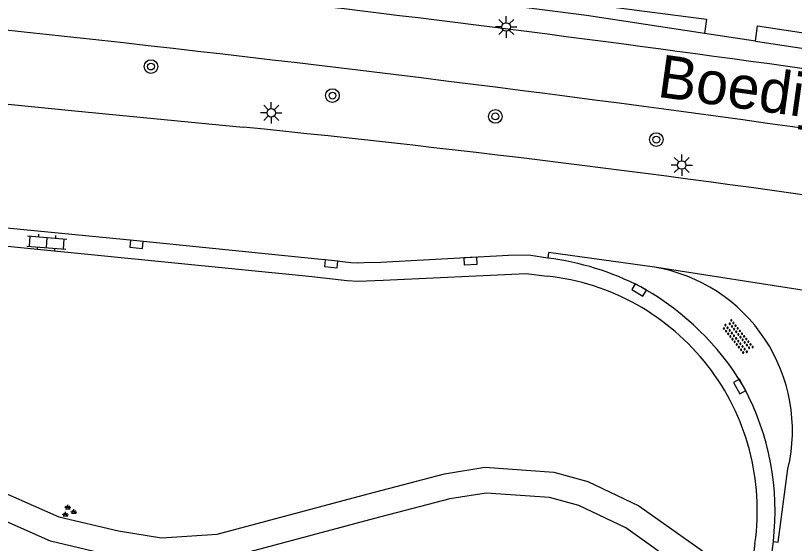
# Model space of a CAD drawing. Extents: x 132999 to 136000, y 398499 to 400501.
# Drawn here: x 134653.76 to 134699.36, y 399171.2 to 399202.09 of the extents above; entities that cross this region are included whole.
import ezdxf

# ---------------------------------------------------------------- set-up
doc = ezdxf.new("R2010")
doc.units = 0
for name, color, linetype in [('gg-anno-openbare ruimte label', 7, 'Continuous'), ('gg-knt-verharding', 7, 'Continuous'), ('gt-grn-groengrens', 7, 'Continuous'), ('gt-grn-weggrens', 7, 'Continuous'), ('gt-symb-boom', 7, 'Continuous'), ('gt-symb-groenvak', 7, 'Continuous'), ('gt-symb-klinker verharding', 7, 'Continuous'), ('gt-symb-kolk', 7, 'Continuous'), ('gt-symb-lichtmast', 7, 'Continuous'), ('gt-symb-overige verharding', 7, 'Continuous')]:
    doc.layers.add(name, color=color, linetype=linetype)

# ---------------------------------------------------------------- blocks, each defined once
blk = doc.blocks.new('gt0-LMAST')
at = {"layer": 'gt-symb-lichtmast'}
for p, q in [((-0.005, 0.246), (-0.005, 0.621)), ((-0.182, 0.173), (-0.447, 0.438)), ((0.172, 0.173), (0.437, 0.438)), ((-0.255, -0.004), (-0.63, -0.004)), ((-0.182, -0.181), (-0.447, -0.446)), ((-0.005, -0.254), (-0.005, -0.629)), ((0.437, -0.446), (0.172, -0.181)), ((0.245, -0.004), (0.62, -0.004))]:
    blk.add_line(p, q, dxfattribs=at)
blk.add_circle((-0.005, -0.004), 0.25, dxfattribs=at)
blk = doc.blocks.new('gt0-BOOM')
at = {"layer": 'gt-symb-boom'}
for radius in [0.4, 0.2]:
    blk.add_circle((0, 0), radius, dxfattribs=at)
blk = doc.blocks.new('gt0-KL1')
at = {"layer": 'gt-symb-klinker verharding'}
for p, q in [((-1.15, 0.3), (1.15, 0.3)), ((-1, -0.3), (-1, 0.3)), ((-0.5, 0.3), (-0.5, 0.45)), ((0, -0.3), (0, 0.3)), ((0.5, 0.3), (0.5, 0.45)), ((1, -0.3), (1, 0.3)), ((-1.15, -0.3), (1.15, -0.3)), ((-0.5, -0.45), (-0.5, -0.3)), ((0.5, -0.45), (0.5, -0.3))]:
    blk.add_line(p, q, dxfattribs=at)
blk = doc.blocks.new('gt0-GRVAK')
at = {"layer": 'gt-symb-groenvak'}
for p, q in [((-0.11, 0.189), (-0.228, 0.24)), ((-0.182, 0.153), (0.088, 0.153)), ((-0.091, 0.211), (-0.156, 0.322)), ((-0.047, 0.214), (-0.047, 0.393)), ((-0.004, 0.211), (0.061, 0.322)), ((0.015, 0.189), (0.133, 0.24)), ((0.262, -0.052), (0.197, 0.059)), ((0.305, -0.049), (0.305, 0.13)), ((0.349, -0.052), (0.414, 0.059)), ((-0.245, -0.228), (-0.363, -0.177)), ((-0.318, -0.264), (-0.047, -0.264)), ((-0.226, -0.206), (-0.291, -0.095)), ((-0.183, -0.203), (-0.183, -0.024)), ((-0.139, -0.206), (-0.074, -0.095)), ((-0.12, -0.228), (-0.002, -0.177)), ((0.243, -0.074), (0.125, -0.023)), ((0.17, -0.11), (0.441, -0.11)), ((0.368, -0.074), (0.486, -0.023))]:
    blk.add_line(p, q, dxfattribs=at)
blk = doc.blocks.new('gt0-KOLK')
at = {"layer": 'gt-symb-kolk'}
blk.add_lwpolyline([(0, 0), (0.375, 0), (0.375, 0.4), (-0.375, 0.4), (-0.375, 0), (0, 0)], dxfattribs=at)
blk = doc.blocks.new('gt0-OVH')
at = {"layer": 'gt-symb-overige verharding'}
for points in [[(-0.972, 0.298), (-0.967, 0.308), (-0.965, 0.319), (-0.966, 0.33), (-0.971, 0.34), (-0.978, 0.348), (-0.988, 0.353), (-0.999, 0.355), (-1.01, 0.354), (-1.02, 0.349), (-1.028, 0.342), (-1.033, 0.332), (-1.035, 0.321), (-1.034, 0.31), (-1.029, 0.3), (-1.022, 0.292), (-1.012, 0.287), (-1.001, 0.285), (-0.99, 0.286), (-0.98, 0.291)], [(-0.872, 0.106), (-0.867, 0.116), (-0.865, 0.126), (-0.866, 0.137), (-0.871, 0.147), (-0.878, 0.156), (-0.888, 0.161), (-0.899, 0.163), (-0.91, 0.162), (-0.92, 0.157), (-0.928, 0.15), (-0.933, 0.14), (-0.935, 0.129), (-0.934, 0.118), (-0.929, 0.108), (-0.922, 0.1), (-0.912, 0.095), (-0.901, 0.092), (-0.89, 0.094), (-0.88, 0.098)], [(-0.772, 0.298), (-0.767, 0.308), (-0.765, 0.319), (-0.766, 0.33), (-0.771, 0.34), (-0.778, 0.348), (-0.788, 0.353), (-0.799, 0.355), (-0.81, 0.354), (-0.82, 0.349), (-0.828, 0.342), (-0.833, 0.332), (-0.835, 0.321), (-0.834, 0.31), (-0.829, 0.3), (-0.822, 0.292), (-0.812, 0.287), (-0.801, 0.285), (-0.79, 0.286), (-0.78, 0.291)], [(-0.672, 0.106), (-0.667, 0.116), (-0.665, 0.126), (-0.666, 0.137), (-0.671, 0.147), (-0.678, 0.156), (-0.688, 0.161), (-0.699, 0.163), (-0.71, 0.162), (-0.72, 0.157), (-0.728, 0.15), (-0.733, 0.14), (-0.735, 0.129), (-0.734, 0.118), (-0.729, 0.108), (-0.722, 0.1), (-0.712, 0.095), (-0.701, 0.092), (-0.69, 0.094), (-0.68, 0.098)], [(-0.572, 0.298), (-0.567, 0.308), (-0.565, 0.319), (-0.566, 0.33), (-0.571, 0.34), (-0.578, 0.348), (-0.588, 0.353), (-0.599, 0.355), (-0.61, 0.354), (-0.62, 0.349), (-0.628, 0.342), (-0.633, 0.332), (-0.635, 0.321), (-0.634, 0.31), (-0.629, 0.3), (-0.622, 0.292), (-0.612, 0.287), (-0.601, 0.285), (-0.59, 0.286), (-0.58, 0.291)], [(-0.472, 0.106), (-0.467, 0.116), (-0.465, 0.126), (-0.466, 0.137), (-0.471, 0.147), (-0.478, 0.156), (-0.488, 0.161), (-0.499, 0.163), (-0.51, 0.162), (-0.52, 0.157), (-0.528, 0.15), (-0.533, 0.14), (-0.535, 0.129), (-0.534, 0.118), (-0.529, 0.108), (-0.522, 0.1), (-0.512, 0.095), (-0.501, 0.092), (-0.49, 0.094), (-0.48, 0.098)], [(-0.372, 0.298), (-0.367, 0.308), (-0.365, 0.319), (-0.366, 0.33), (-0.371, 0.34), (-0.378, 0.348), (-0.388, 0.353), (-0.399, 0.355), (-0.41, 0.354), (-0.42, 0.349), (-0.428, 0.342), (-0.433, 0.332), (-0.435, 0.321), (-0.434, 0.31), (-0.429, 0.3), (-0.422, 0.292), (-0.412, 0.287), (-0.401, 0.285), (-0.39, 0.286), (-0.38, 0.291)], [(-0.272, 0.106), (-0.267, 0.116), (-0.265, 0.126), (-0.266, 0.137), (-0.271, 0.147), (-0.278, 0.156), (-0.288, 0.161), (-0.299, 0.163), (-0.31, 0.162), (-0.32, 0.157), (-0.328, 0.15), (-0.333, 0.14), (-0.335, 0.129), (-0.334, 0.118), (-0.329, 0.108), (-0.322, 0.1), (-0.312, 0.095), (-0.301, 0.092), (-0.29, 0.094), (-0.28, 0.098)], [(-0.172, 0.298), (-0.167, 0.308), (-0.165, 0.319), (-0.166, 0.33), (-0.171, 0.34), (-0.178, 0.348), (-0.188, 0.353), (-0.199, 0.355), (-0.21, 0.354), (-0.22, 0.349), (-0.228, 0.342), (-0.233, 0.332), (-0.235, 0.321), (-0.234, 0.31), (-0.229, 0.3), (-0.222, 0.292), (-0.212, 0.287), (-0.201, 0.285), (-0.19, 0.286), (-0.18, 0.291)], [(-0.072, 0.106), (-0.067, 0.116), (-0.065, 0.126), (-0.066, 0.137), (-0.071, 0.147), (-0.078, 0.156), (-0.088, 0.161), (-0.099, 0.163), (-0.11, 0.162), (-0.12, 0.157), (-0.128, 0.15), (-0.133, 0.14), (-0.135, 0.129), (-0.134, 0.118), (-0.129, 0.108), (-0.122, 0.1), (-0.112, 0.095), (-0.101, 0.092), (-0.09, 0.094), (-0.08, 0.098)], [(0.028, 0.298), (0.033, 0.308), (0.035, 0.319), (0.034, 0.33), (0.029, 0.34), (0.022, 0.348), (0.012, 0.353), (0.001, 0.355), (-0.01, 0.354), (-0.02, 0.349), (-0.028, 0.342), (-0.033, 0.332), (-0.035, 0.321), (-0.034, 0.31), (-0.029, 0.3), (-0.022, 0.292), (-0.012, 0.287), (-0.001, 0.285), (0.01, 0.286), (0.02, 0.291)], [(0.128, 0.106), (0.133, 0.116), (0.135, 0.126), (0.134, 0.137), (0.129, 0.147), (0.122, 0.156), (0.112, 0.161), (0.101, 0.163), (0.09, 0.162), (0.08, 0.157), (0.072, 0.15), (0.067, 0.14), (0.065, 0.129), (0.066, 0.118), (0.071, 0.108), (0.078, 0.1), (0.088, 0.095), (0.099, 0.092), (0.11, 0.094), (0.12, 0.098)], [(0.228, 0.298), (0.233, 0.308), (0.235, 0.319), (0.234, 0.33), (0.229, 0.34), (0.222, 0.348), (0.212, 0.353), (0.201, 0.355), (0.19, 0.354), (0.18, 0.349), (0.172, 0.342), (0.167, 0.332), (0.165, 0.321), (0.166, 0.31), (0.171, 0.3), (0.178, 0.292), (0.188, 0.287), (0.199, 0.285), (0.21, 0.286), (0.22, 0.291)], [(0.328, 0.106), (0.333, 0.116), (0.335, 0.126), (0.334, 0.137), (0.329, 0.147), (0.322, 0.156), (0.312, 0.161), (0.301, 0.163), (0.29, 0.162), (0.28, 0.157), (0.272, 0.15), (0.267, 0.14), (0.265, 0.129), (0.266, 0.118), (0.271, 0.108), (0.278, 0.1), (0.288, 0.095), (0.299, 0.092), (0.31, 0.094), (0.32, 0.098)], [(0.428, 0.298), (0.433, 0.308), (0.435, 0.319), (0.434, 0.33), (0.429, 0.34), (0.422, 0.348), (0.412, 0.353), (0.401, 0.355), (0.39, 0.354), (0.38, 0.349), (0.372, 0.342), (0.367, 0.332), (0.365, 0.321), (0.366, 0.31), (0.371, 0.3), (0.378, 0.292), (0.388, 0.287), (0.399, 0.285), (0.41, 0.286), (0.42, 0.291)], [(0.528, 0.106), (0.533, 0.116), (0.535, 0.126), (0.534, 0.137), (0.529, 0.147), (0.522, 0.156), (0.512, 0.161), (0.501, 0.163), (0.49, 0.162), (0.48, 0.157), (0.472, 0.15), (0.467, 0.14), (0.465, 0.129), (0.466, 0.118), (0.471, 0.108), (0.478, 0.1), (0.488, 0.095), (0.499, 0.092), (0.51, 0.094), (0.52, 0.098)], [(0.628, 0.298), (0.633, 0.308), (0.635, 0.319), (0.634, 0.33), (0.629, 0.34), (0.622, 0.348), (0.612, 0.353), (0.601, 0.355), (0.59, 0.354), (0.58, 0.349), (0.572, 0.342), (0.567, 0.332), (0.565, 0.321), (0.566, 0.31), (0.571, 0.3), (0.578, 0.292), (0.588, 0.287), (0.599, 0.285), (0.61, 0.286), (0.62, 0.291)], [(0.728, 0.106), (0.733, 0.116), (0.735, 0.126), (0.734, 0.137), (0.729, 0.147), (0.722, 0.156), (0.712, 0.161), (0.701, 0.163), (0.69, 0.162), (0.68, 0.157), (0.672, 0.15), (0.667, 0.14), (0.665, 0.129), (0.666, 0.118), (0.671, 0.108), (0.678, 0.1), (0.688, 0.095), (0.699, 0.092), (0.71, 0.094), (0.72, 0.098)], [(0.828, 0.298), (0.833, 0.308), (0.835, 0.319), (0.834, 0.33), (0.829, 0.34), (0.822, 0.348), (0.812, 0.353), (0.801, 0.355), (0.79, 0.354), (0.78, 0.349), (0.772, 0.342), (0.767, 0.332), (0.765, 0.321), (0.766, 0.31), (0.771, 0.3), (0.778, 0.292), (0.788, 0.287), (0.799, 0.285), (0.81, 0.286), (0.82, 0.291)], [(0.928, 0.106), (0.933, 0.116), (0.935, 0.126), (0.934, 0.137), (0.929, 0.147), (0.922, 0.156), (0.912, 0.161), (0.901, 0.163), (0.89, 0.162), (0.88, 0.157), (0.872, 0.15), (0.867, 0.14), (0.865, 0.129), (0.866, 0.118), (0.871, 0.108), (0.878, 0.1), (0.888, 0.095), (0.899, 0.092), (0.91, 0.094), (0.92, 0.098)], [(1.028, 0.298), (1.033, 0.308), (1.035, 0.319), (1.034, 0.33), (1.029, 0.34), (1.022, 0.348), (1.012, 0.353), (1.001, 0.355), (0.99, 0.354), (0.98, 0.349), (0.972, 0.342), (0.967, 0.332), (0.965, 0.321), (0.966, 0.31), (0.971, 0.3), (0.978, 0.292), (0.988, 0.287), (0.999, 0.285), (1.01, 0.286), (1.02, 0.291)], [(-0.972, -0.142), (-0.967, -0.132), (-0.965, -0.121), (-0.966, -0.11), (-0.971, -0.1), (-0.978, -0.092), (-0.988, -0.087), (-0.999, -0.085), (-1.01, -0.086), (-1.02, -0.091), (-1.028, -0.098), (-1.033, -0.108), (-1.035, -0.119), (-1.034, -0.13), (-1.029, -0.14), (-1.022, -0.148), (-1.012, -0.153), (-1.001, -0.155), (-0.99, -0.154), (-0.98, -0.149)], [(-0.872, -0.334), (-0.867, -0.324), (-0.865, -0.314), (-0.866, -0.303), (-0.871, -0.293), (-0.878, -0.284), (-0.888, -0.279), (-0.899, -0.277), (-0.91, -0.278), (-0.92, -0.283), (-0.928, -0.29), (-0.933, -0.3), (-0.935, -0.311), (-0.934, -0.322), (-0.929, -0.332), (-0.922, -0.34), (-0.912, -0.345), (-0.901, -0.348), (-0.89, -0.346), (-0.88, -0.342)], [(-0.772, -0.142), (-0.767, -0.132), (-0.765, -0.121), (-0.766, -0.11), (-0.771, -0.1), (-0.778, -0.092), (-0.788, -0.087), (-0.799, -0.085), (-0.81, -0.086), (-0.82, -0.091), (-0.828, -0.098), (-0.833, -0.108), (-0.835, -0.119), (-0.834, -0.13), (-0.829, -0.14), (-0.822, -0.148), (-0.812, -0.153), (-0.801, -0.155), (-0.79, -0.154), (-0.78, -0.149)], [(-0.672, -0.334), (-0.667, -0.324), (-0.665, -0.314), (-0.666, -0.303), (-0.671, -0.293), (-0.678, -0.284), (-0.688, -0.279), (-0.699, -0.277), (-0.71, -0.278), (-0.72, -0.283), (-0.728, -0.29), (-0.733, -0.3), (-0.735, -0.311), (-0.734, -0.322), (-0.729, -0.332), (-0.722, -0.34), (-0.712, -0.345), (-0.701, -0.348), (-0.69, -0.346), (-0.68, -0.342)], [(-0.572, -0.142), (-0.567, -0.132), (-0.565, -0.121), (-0.566, -0.11), (-0.571, -0.1), (-0.578, -0.092), (-0.588, -0.087), (-0.599, -0.085), (-0.61, -0.086), (-0.62, -0.091), (-0.628, -0.098), (-0.633, -0.108), (-0.635, -0.119), (-0.634, -0.13), (-0.629, -0.14), (-0.622, -0.148), (-0.612, -0.153), (-0.601, -0.155), (-0.59, -0.154), (-0.58, -0.149)], [(-0.472, -0.334), (-0.467, -0.324), (-0.465, -0.314), (-0.466, -0.303), (-0.471, -0.293), (-0.478, -0.284), (-0.488, -0.279), (-0.499, -0.277), (-0.51, -0.278), (-0.52, -0.283), (-0.528, -0.29), (-0.533, -0.3), (-0.535, -0.311), (-0.534, -0.322), (-0.529, -0.332), (-0.522, -0.34), (-0.512, -0.345), (-0.501, -0.348), (-0.49, -0.346), (-0.48, -0.342)], [(-0.372, -0.142), (-0.367, -0.132), (-0.365, -0.121), (-0.366, -0.11), (-0.371, -0.1), (-0.378, -0.092), (-0.388, -0.087), (-0.399, -0.085), (-0.41, -0.086), (-0.42, -0.091), (-0.428, -0.098), (-0.433, -0.108), (-0.435, -0.119), (-0.434, -0.13), (-0.429, -0.14), (-0.422, -0.148), (-0.412, -0.153), (-0.401, -0.155), (-0.39, -0.154), (-0.38, -0.149)], [(-0.272, -0.334), (-0.267, -0.324), (-0.265, -0.314), (-0.266, -0.303), (-0.271, -0.293), (-0.278, -0.284), (-0.288, -0.279), (-0.299, -0.277), (-0.31, -0.278), (-0.32, -0.283), (-0.328, -0.29), (-0.333, -0.3), (-0.335, -0.311), (-0.334, -0.322), (-0.329, -0.332), (-0.322, -0.34), (-0.312, -0.345), (-0.301, -0.348), (-0.29, -0.346), (-0.28, -0.342)], [(-0.172, -0.142), (-0.167, -0.132), (-0.165, -0.121), (-0.166, -0.11), (-0.171, -0.1), (-0.178, -0.092), (-0.188, -0.087), (-0.199, -0.085), (-0.21, -0.086), (-0.22, -0.091), (-0.228, -0.098), (-0.233, -0.108), (-0.235, -0.119), (-0.234, -0.13), (-0.229, -0.14), (-0.222, -0.148), (-0.212, -0.153), (-0.201, -0.155), (-0.19, -0.154), (-0.18, -0.149)], [(-0.072, -0.334), (-0.067, -0.324), (-0.065, -0.314), (-0.066, -0.303), (-0.071, -0.293), (-0.078, -0.284), (-0.088, -0.279), (-0.099, -0.277), (-0.11, -0.278), (-0.12, -0.283), (-0.128, -0.29), (-0.133, -0.3), (-0.135, -0.311), (-0.134, -0.322), (-0.129, -0.332), (-0.122, -0.34), (-0.112, -0.345), (-0.101, -0.348), (-0.09, -0.346), (-0.08, -0.342)], [(0.028, -0.142), (0.033, -0.132), (0.035, -0.121), (0.034, -0.11), (0.029, -0.1), (0.022, -0.092), (0.012, -0.087), (0.001, -0.085), (-0.01, -0.086), (-0.02, -0.091), (-0.028, -0.098), (-0.033, -0.108), (-0.035, -0.119), (-0.034, -0.13), (-0.029, -0.14), (-0.022, -0.148), (-0.012, -0.153), (-0.001, -0.155), (0.01, -0.154), (0.02, -0.149)], [(0.128, -0.334), (0.133, -0.324), (0.135, -0.314), (0.134, -0.303), (0.129, -0.293), (0.122, -0.284), (0.112, -0.279), (0.101, -0.277), (0.09, -0.278), (0.08, -0.283), (0.072, -0.29), (0.067, -0.3), (0.065, -0.311), (0.066, -0.322), (0.071, -0.332), (0.078, -0.34), (0.088, -0.345), (0.099, -0.348), (0.11, -0.346), (0.12, -0.342)], [(0.228, -0.142), (0.233, -0.132), (0.235, -0.121), (0.234, -0.11), (0.229, -0.1), (0.222, -0.092), (0.212, -0.087), (0.201, -0.085), (0.19, -0.086), (0.18, -0.091), (0.172, -0.098), (0.167, -0.108), (0.165, -0.119), (0.166, -0.13), (0.171, -0.14), (0.178, -0.148), (0.188, -0.153), (0.199, -0.155), (0.21, -0.154), (0.22, -0.149)], [(0.328, -0.334), (0.333, -0.324), (0.335, -0.314), (0.334, -0.303), (0.329, -0.293), (0.322, -0.284), (0.312, -0.279), (0.301, -0.277), (0.29, -0.278), (0.28, -0.283), (0.272, -0.29), (0.267, -0.3), (0.265, -0.311), (0.266, -0.322), (0.271, -0.332), (0.278, -0.34), (0.288, -0.345), (0.299, -0.348), (0.31, -0.346), (0.32, -0.342)], [(0.428, -0.142), (0.433, -0.132), (0.435, -0.121), (0.434, -0.11), (0.429, -0.1), (0.422, -0.092), (0.412, -0.087), (0.401, -0.085), (0.39, -0.086), (0.38, -0.091), (0.372, -0.098), (0.367, -0.108), (0.365, -0.119), (0.366, -0.13), (0.371, -0.14), (0.378, -0.148), (0.388, -0.153), (0.399, -0.155), (0.41, -0.154), (0.42, -0.149)], [(0.528, -0.334), (0.533, -0.324), (0.535, -0.314), (0.534, -0.303), (0.529, -0.293), (0.522, -0.284), (0.512, -0.279), (0.501, -0.277), (0.49, -0.278), (0.48, -0.283), (0.472, -0.29), (0.467, -0.3), (0.465, -0.311), (0.466, -0.322), (0.471, -0.332), (0.478, -0.34), (0.488, -0.345), (0.499, -0.348), (0.51, -0.346), (0.52, -0.342)], [(0.628, -0.142), (0.633, -0.132), (0.635, -0.121), (0.634, -0.11), (0.629, -0.1), (0.622, -0.092), (0.612, -0.087), (0.601, -0.085), (0.59, -0.086), (0.58, -0.091), (0.572, -0.098), (0.567, -0.108), (0.565, -0.119), (0.566, -0.13), (0.571, -0.14), (0.578, -0.148), (0.588, -0.153), (0.599, -0.155), (0.61, -0.154), (0.62, -0.149)], [(0.728, -0.334), (0.733, -0.324), (0.735, -0.314), (0.734, -0.303), (0.729, -0.293), (0.722, -0.284), (0.712, -0.279), (0.701, -0.277), (0.69, -0.278), (0.68, -0.283), (0.672, -0.29), (0.667, -0.3), (0.665, -0.311), (0.666, -0.322), (0.671, -0.332), (0.678, -0.34), (0.688, -0.345), (0.699, -0.348), (0.71, -0.346), (0.72, -0.342)], [(0.828, -0.142), (0.833, -0.132), (0.835, -0.121), (0.834, -0.11), (0.829, -0.1), (0.822, -0.092), (0.812, -0.087), (0.801, -0.085), (0.79, -0.086), (0.78, -0.091), (0.772, -0.098), (0.767, -0.108), (0.765, -0.119), (0.766, -0.13), (0.771, -0.14), (0.778, -0.148), (0.788, -0.153), (0.799, -0.155), (0.81, -0.154), (0.82, -0.149)], [(0.928, -0.334), (0.933, -0.324), (0.935, -0.314), (0.934, -0.303), (0.929, -0.293), (0.922, -0.284), (0.912, -0.279), (0.901, -0.277), (0.89, -0.278), (0.88, -0.283), (0.872, -0.29), (0.867, -0.3), (0.865, -0.311), (0.866, -0.322), (0.871, -0.332), (0.878, -0.34), (0.888, -0.345), (0.899, -0.348), (0.91, -0.346), (0.92, -0.342)], [(1.028, -0.142), (1.033, -0.132), (1.035, -0.121), (1.034, -0.11), (1.029, -0.1), (1.022, -0.092), (1.012, -0.087), (1.001, -0.085), (0.99, -0.086), (0.98, -0.091), (0.972, -0.098), (0.967, -0.108), (0.965, -0.119), (0.966, -0.13), (0.971, -0.14), (0.978, -0.148), (0.988, -0.153), (0.999, -0.155), (1.01, -0.154), (1.02, -0.149)]]:
    blk.add_lwpolyline(points, close=True, dxfattribs=at)

msp = doc.modelspace()

# ---------------------------------------------------------------- linework, layer by layer
at = {"layer": 'gg-knt-verharding'}
for p, q in [((134697.068, 399200.595), (134694.093, 399201.047)), ((134697.068, 399200.595), (134748.206, 399192.83)), ((134690.583, 399186.087), (134690.365, 399186.213)), ((134696.428, 399180.29), (134696.318, 399180.486)), ((134697.045, 399171.201), (134694.835, 399154.563))]:
    msp.add_line(p, q, dxfattribs=at)
for points in [[(134694.093, 399201.047), (134687.178, 399202.097), (134682.753, 399202.674)], [(134618.826, 399200.371), (134657.225, 399196.525), (134667.092, 399195.568)], [(134684.912, 399187.905), (134683.918, 399188.044), (134683.52, 399188.067), (134682.618, 399188.049), (134675.152, 399187.646), (134674.162, 399187.628), (134673.778, 399187.607), (134673.392, 399187.63), (134672.255, 399187.762), (134671.065, 399187.868), (134660.859, 399188.906), (134650.429, 399189.923), (134637.757, 399191.206)], [(134637.769, 399190.141), (134670.936, 399186.838), (134673.177, 399186.585), (134673.818, 399186.548), (134675.287, 399186.601), (134683.647, 399187.002), (134684.887, 399186.845)], [(134691.163, 399187.369), (134684.968, 399188.22), (134684.912, 399187.905)], [(134698.122, 399171.322), (134698.409, 399171.282), (134698.976, 399175.571)], [(134695.867, 399154.318), (134695.908, 399154.529), (134698.122, 399171.322)]]:
    msp.add_lwpolyline(points, dxfattribs=at)
for centre, radius, start, end in [((134500.074, 397765.104), 1444.278, 81.319971, 85.031025), ((134502.86, 397789.828), 1422.863, 80.758718, 83.572528), ((134581.737, 398353.349), 846.533, 81.511595, 84.213087), ((134682.846, 399171.614), 16.421, 62.75, 82.773), ((134689.539, 399177.808), 9.698, 346.667, 80.3605), ((134683.399, 399173.142), 13.784, 351.9046, 83.8017), ((134682.559, 399172.135), 16.095, 31.2572, 60.0973), ((134682.833, 399173.078), 15.389, 353.4478, 27.9457)]:
    msp.add_arc(centre, radius, start, end, dxfattribs=at)
at = {"layer": 'gt-grn-groengrens'}
for points in [[(134682.587, 399203.397), (134694.202, 399201.882), (134694.093, 399201.047)], [(134697.068, 399200.595), (134697.185, 399201.493), (134745.378, 399194.175)], [(134653.286, 399174.075), (134656.286, 399172.755), (134659.782, 399171.934), (134662.296, 399171.531), (134665.559, 399171.745), (134674.398, 399174.101), (134678.865, 399175.272), (134681.236, 399175.659), (134685.265, 399175.379), (134687.269, 399174.831), (134690.246, 399173.407), (134693.968, 399170.77)], [(134692.714, 399169.82), (134689.483, 399172.109), (134686.743, 399173.42), (134685.013, 399173.893), (134681.306, 399174.15), (134679.177, 399173.803), (134674.781, 399172.651), (134665.804, 399170.258)], [(134659.492, 399170.461), (134655.808, 399171.326), (134652.481, 399172.79)]]:
    msp.add_lwpolyline(points, dxfattribs=at)
at = {"layer": 'gt-grn-weggrens'}
msp.add_line((134704.482, 399185.28), (134691.163, 399187.369), dxfattribs=at)

# ---------------------------------------------------------------- block references
at = {"layer": 'gt-symb-boom'}
for p in [(134661.688, 399199.11), (134672.314, 399197.409), (134681.847, 399196.193), (134691.27, 399194.834)]:
    msp.add_blockref('gt0-BOOM', p, dxfattribs=at)
at = {"layer": 'gt-symb-groenvak'}
msp.add_blockref('gt0-GRVAK', (134656.869, 399173.076), dxfattribs=at)
at = {"layer": 'gt-symb-klinker verharding', "rotation": -4.587625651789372}
msp.add_blockref('gt0-KL1', (134655.589, 399188.81), dxfattribs=at)
at = {"layer": 'gt-symb-kolk'}
for p, rotation in [((134660.859, 399188.906), 174.14690869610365), ((134680.38, 399187.929), -176.9059419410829), ((134672.255, 399187.762), 173.3939658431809), ((134690.365, 399186.213), 150.07751301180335), ((134696.318, 399180.486), 119.41081962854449)]:
    msp.add_blockref('gt0-KOLK', p, dxfattribs=dict(at, rotation=rotation))
at = {"layer": 'gt-symb-lichtmast'}
for p in [(134682.491, 399201.43), (134668.736, 399196.408), (134692.761, 399193.352)]:
    msp.add_blockref('gt0-LMAST', p, dxfattribs=at)
at = {"layer": 'gt-symb-overige verharding', "rotation": -51.250723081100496}
msp.add_blockref('gt0-OVH', (134696.035, 399183.273), dxfattribs=at)

# ---------------------------------------------------------------- texts
at = {"layer": 'gg-anno-openbare ruimte label'}
msp.add_text('Boedijnpad', height=2.5, rotation=352.1, dxfattribs=at).set_placement((134691.272, 399197.349))

doc.saveas('drawing.dxf')
